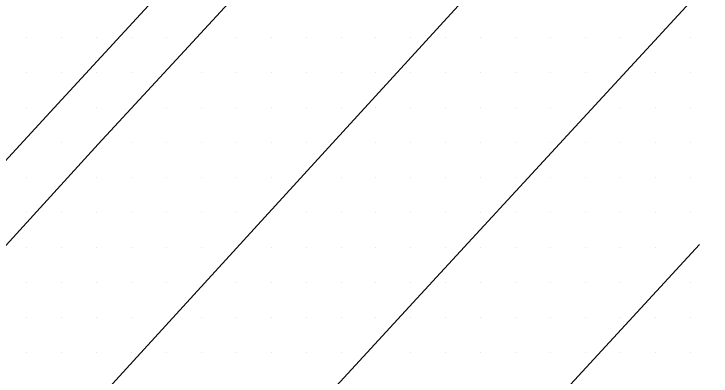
# Model space of a CAD drawing. Extents: x 1762120 to 1766775, y 709485 to 712965.
# Drawn here: x 1766140.36 to 1766190.22, y 709957.04 to 709982.94 of the extents above; entities that cross this region are included whole.
import ezdxf

# ---------------------------------------------------------------- set-up
doc = ezdxf.new("R2010")
doc.units = 0
doc.layers.add('Exist DTM Scan Elevation Point', color=7, linetype='Continuous')
doc.layers.add('Exist Roads EOT', color=7, linetype='Continuous')

msp = doc.modelspace()

# ---------------------------------------------------------------- linework, layer by layer
at = {"layer": 'Exist DTM Scan Elevation Point'}
for p, q in [((1766141.25, 709981.25), (1766141.25, 709981.25)), ((1766143.75, 709981.25), (1766143.75, 709981.25)), ((1766146.25, 709981.25), (1766146.25, 709981.25)), ((1766148.75, 709981.25), (1766148.75, 709981.25)), ((1766151.25, 709981.25), (1766151.25, 709981.25)), ((1766156.25, 709981.25), (1766156.25, 709981.25)), ((1766158.75, 709981.25), (1766158.75, 709981.25)), ((1766161.25, 709981.25), (1766161.25, 709981.25)), ((1766163.75, 709981.25), (1766163.75, 709981.25)), ((1766166.25, 709981.25), (1766166.25, 709981.25)), ((1766168.75, 709981.25), (1766168.75, 709981.25)), ((1766171.25, 709981.25), (1766171.25, 709981.25)), ((1766173.75, 709981.25), (1766173.75, 709981.25)), ((1766176.25, 709981.25), (1766176.25, 709981.25)), ((1766178.75, 709981.25), (1766178.75, 709981.25)), ((1766181.25, 709981.25), (1766181.25, 709981.25)), ((1766183.75, 709981.25), (1766183.75, 709981.25)), ((1766188.75, 709981.25), (1766188.75, 709981.25)), ((1766141.25, 709978.75), (1766141.25, 709978.75)), ((1766143.75, 709978.75), (1766143.75, 709978.75)), ((1766146.25, 709978.75), (1766146.25, 709978.75)), ((1766148.75, 709978.75), (1766148.75, 709978.75)), ((1766153.75, 709978.75), (1766153.75, 709978.75)), ((1766156.25, 709978.75), (1766156.25, 709978.75)), ((1766158.75, 709978.75), (1766158.75, 709978.75)), ((1766161.25, 709978.75), (1766161.25, 709978.75)), ((1766163.75, 709978.75), (1766163.75, 709978.75)), ((1766166.25, 709978.75), (1766166.25, 709978.75)), ((1766168.75, 709978.75), (1766168.75, 709978.75)), ((1766171.25, 709978.75), (1766171.25, 709978.75)), ((1766173.75, 709978.75), (1766173.75, 709978.75)), ((1766176.25, 709978.75), (1766176.25, 709978.75)), ((1766178.75, 709978.75), (1766178.75, 709978.75)), ((1766181.25, 709978.75), (1766181.25, 709978.75)), ((1766186.25, 709978.75), (1766186.25, 709978.75)), ((1766188.75, 709978.75), (1766188.75, 709978.75)), ((1766141.25, 709976.25), (1766141.25, 709976.25)), ((1766146.25, 709976.25), (1766146.25, 709976.25)), ((1766151.25, 709976.25), (1766151.25, 709976.25)), ((1766153.75, 709976.25), (1766153.75, 709976.25)), ((1766156.25, 709976.25), (1766156.25, 709976.25)), ((1766158.75, 709976.25), (1766158.75, 709976.25)), ((1766161.25, 709976.25), (1766161.25, 709976.25)), ((1766163.75, 709976.25), (1766163.75, 709976.25)), ((1766166.25, 709976.25), (1766166.25, 709976.25)), ((1766168.75, 709976.25), (1766168.75, 709976.25)), ((1766171.25, 709976.25), (1766171.25, 709976.25)), ((1766173.75, 709976.25), (1766173.75, 709976.25)), ((1766176.25, 709976.25), (1766176.25, 709976.25)), ((1766178.75, 709976.25), (1766178.75, 709976.25)), ((1766183.75, 709976.25), (1766183.75, 709976.25)), ((1766186.25, 709976.25), (1766186.25, 709976.25)), ((1766188.75, 709976.25), (1766188.75, 709976.25)), ((1766143.75, 709973.75), (1766143.75, 709973.75)), ((1766148.75, 709973.75), (1766148.75, 709973.75)), ((1766151.25, 709973.75), (1766151.25, 709973.75)), ((1766153.75, 709973.75), (1766153.75, 709973.75)), ((1766156.25, 709973.75), (1766156.25, 709973.75)), ((1766158.75, 709973.75), (1766158.75, 709973.75)), ((1766161.25, 709973.75), (1766161.25, 709973.75)), ((1766166.25, 709973.75), (1766166.25, 709973.75)), ((1766168.75, 709973.75), (1766168.75, 709973.75)), ((1766171.25, 709973.75), (1766171.25, 709973.75)), ((1766173.75, 709973.75), (1766173.75, 709973.75)), ((1766176.25, 709973.75), (1766176.25, 709973.75)), ((1766178.75, 709973.75), (1766178.75, 709973.75)), ((1766181.25, 709973.75), (1766181.25, 709973.75)), ((1766183.75, 709973.75), (1766183.75, 709973.75)), ((1766186.25, 709973.75), (1766186.25, 709973.75)), ((1766188.75, 709973.75), (1766188.75, 709973.75)), ((1766141.25, 709971.25), (1766141.25, 709971.25)), ((1766146.25, 709971.25), (1766146.25, 709971.25)), ((1766148.75, 709971.25), (1766148.75, 709971.25)), ((1766151.25, 709971.25), (1766151.25, 709971.25)), ((1766153.75, 709971.25), (1766153.75, 709971.25)), ((1766156.25, 709971.25), (1766156.25, 709971.25)), ((1766158.75, 709971.25), (1766158.75, 709971.25)), ((1766163.75, 709971.25), (1766163.75, 709971.25)), ((1766166.25, 709971.25), (1766166.25, 709971.25)), ((1766168.75, 709971.25), (1766168.75, 709971.25)), ((1766171.25, 709971.25), (1766171.25, 709971.25)), ((1766173.75, 709971.25), (1766173.75, 709971.25)), ((1766176.25, 709971.25), (1766176.25, 709971.25)), ((1766178.75, 709971.25), (1766178.75, 709971.25)), ((1766181.25, 709971.25), (1766181.25, 709971.25)), ((1766183.75, 709971.25), (1766183.75, 709971.25)), ((1766186.25, 709971.25), (1766186.25, 709971.25)), ((1766188.75, 709971.25), (1766188.75, 709971.25)), ((1766141.25, 709968.75), (1766141.25, 709968.75)), ((1766143.75, 709968.75), (1766143.75, 709968.75)), ((1766146.25, 709968.75), (1766146.25, 709968.75)), ((1766148.75, 709968.75), (1766148.75, 709968.75)), ((1766151.25, 709968.75), (1766151.25, 709968.75)), ((1766153.75, 709968.75), (1766153.75, 709968.75)), ((1766156.25, 709968.75), (1766156.25, 709968.75)), ((1766161.25, 709968.75), (1766161.25, 709968.75)), ((1766163.75, 709968.75), (1766163.75, 709968.75)), ((1766166.25, 709968.75), (1766166.25, 709968.75)), ((1766168.75, 709968.75), (1766168.75, 709968.75)), ((1766171.25, 709968.75), (1766171.25, 709968.75)), ((1766173.75, 709968.75), (1766173.75, 709968.75)), ((1766176.25, 709968.75), (1766176.25, 709968.75)), ((1766178.75, 709968.75), (1766178.75, 709968.75)), ((1766181.25, 709968.75), (1766181.25, 709968.75)), ((1766183.75, 709968.75), (1766183.75, 709968.75)), ((1766186.25, 709968.75), (1766186.25, 709968.75)), ((1766188.75, 709968.75), (1766188.75, 709968.75)), ((1766141.25, 709966.25), (1766141.25, 709966.25)), ((1766143.75, 709966.25), (1766143.75, 709966.25)), ((1766146.25, 709966.25), (1766146.25, 709966.25)), ((1766148.75, 709966.25), (1766148.75, 709966.25)), ((1766151.25, 709966.25), (1766151.25, 709966.25)), ((1766153.75, 709966.25), (1766153.75, 709966.25)), ((1766158.75, 709966.25), (1766158.75, 709966.25)), ((1766161.25, 709966.25), (1766161.25, 709966.25)), ((1766163.75, 709966.25), (1766163.75, 709966.25)), ((1766166.25, 709966.25), (1766166.25, 709966.25)), ((1766168.75, 709966.25), (1766168.75, 709966.25)), ((1766171.25, 709966.25), (1766171.25, 709966.25)), ((1766173.75, 709966.25), (1766173.75, 709966.25)), ((1766176.25, 709966.25), (1766176.25, 709966.25)), ((1766178.75, 709966.25), (1766178.75, 709966.25)), ((1766181.25, 709966.25), (1766181.25, 709966.25)), ((1766183.75, 709966.25), (1766183.75, 709966.25)), ((1766186.25, 709966.25), (1766186.25, 709966.25)), ((1766141.25, 709963.75), (1766141.25, 709963.75)), ((1766143.75, 709963.75), (1766143.75, 709963.75)), ((1766146.25, 709963.75), (1766146.25, 709963.75)), ((1766148.75, 709963.75), (1766148.75, 709963.75)), ((1766151.25, 709963.75), (1766151.25, 709963.75)), ((1766156.25, 709963.75), (1766156.25, 709963.75)), ((1766158.75, 709963.75), (1766158.75, 709963.75)), ((1766161.25, 709963.75), (1766161.25, 709963.75)), ((1766163.75, 709963.75), (1766163.75, 709963.75)), ((1766166.25, 709963.75), (1766166.25, 709963.75)), ((1766168.75, 709963.75), (1766168.75, 709963.75)), ((1766171.25, 709963.75), (1766171.25, 709963.75)), ((1766173.75, 709963.75), (1766173.75, 709963.75)), ((1766176.25, 709963.75), (1766176.25, 709963.75)), ((1766178.75, 709963.75), (1766178.75, 709963.75)), ((1766181.25, 709963.75), (1766181.25, 709963.75)), ((1766183.75, 709963.75), (1766183.75, 709963.75)), ((1766188.75, 709963.75), (1766188.75, 709963.75)), ((1766141.25, 709961.25), (1766141.25, 709961.25)), ((1766143.75, 709961.25), (1766143.75, 709961.25)), ((1766146.25, 709961.25), (1766146.25, 709961.25)), ((1766148.75, 709961.25), (1766148.75, 709961.25)), ((1766153.75, 709961.25), (1766153.75, 709961.25)), ((1766156.25, 709961.25), (1766156.25, 709961.25)), ((1766158.75, 709961.25), (1766158.75, 709961.25)), ((1766161.25, 709961.25), (1766161.25, 709961.25)), ((1766163.75, 709961.25), (1766163.75, 709961.25)), ((1766166.25, 709961.25), (1766166.25, 709961.25)), ((1766168.75, 709961.25), (1766168.75, 709961.25)), ((1766171.25, 709961.25), (1766171.25, 709961.25)), ((1766173.75, 709961.25), (1766173.75, 709961.25)), ((1766176.25, 709961.25), (1766176.25, 709961.25)), ((1766178.75, 709961.25), (1766178.75, 709961.25)), ((1766181.25, 709961.25), (1766181.25, 709961.25)), ((1766183.75, 709961.25), (1766183.75, 709961.25)), ((1766186.25, 709961.25), (1766186.25, 709961.25)), ((1766188.75, 709961.25), (1766188.75, 709961.25)), ((1766141.25, 709958.75), (1766141.25, 709958.75)), ((1766143.75, 709958.75), (1766143.75, 709958.75)), ((1766146.25, 709958.75), (1766146.25, 709958.75)), ((1766148.75, 709958.75), (1766148.75, 709958.75)), ((1766151.25, 709958.75), (1766151.25, 709958.75)), ((1766153.75, 709958.75), (1766153.75, 709958.75)), ((1766156.25, 709958.75), (1766156.25, 709958.75)), ((1766158.75, 709958.75), (1766158.75, 709958.75)), ((1766161.25, 709958.75), (1766161.25, 709958.75)), ((1766163.75, 709958.75), (1766163.75, 709958.75)), ((1766168.75, 709958.75), (1766168.75, 709958.75)), ((1766171.25, 709958.75), (1766171.25, 709958.75)), ((1766173.75, 709958.75), (1766173.75, 709958.75)), ((1766176.25, 709958.75), (1766176.25, 709958.75)), ((1766178.75, 709958.75), (1766178.75, 709958.75)), ((1766181.25, 709958.75), (1766181.25, 709958.75)), ((1766183.75, 709958.75), (1766183.75, 709958.75)), ((1766186.25, 709958.75), (1766186.25, 709958.75)), ((1766188.75, 709958.75), (1766188.75, 709958.75))]:
    msp.add_line(p, q, dxfattribs=at)
at = {"layer": 'Exist Roads EOT'}
for points in [[(1766108.539, 709938.502), (1766125.926, 709957.422), (1766142.957, 709975.905), (1766151.928, 709985.679), (1766162.143, 709996.905), (1766167.797, 710003.089), (1766169.072, 710003.835), (1766170.384, 710003.871), (1766171.238, 710003.534), (1766171.779, 710002.956), (1766171.875, 710002.234), (1766171.472, 710001.022), (1766170.721, 710000.084), (1766168.163, 709997.32), (1766161.417, 709989.928), (1766152.833, 709980.603), (1766146.37, 709973.624), (1766138.562, 709965.058), (1766123.1, 709948.275), (1766112.825, 709937.138)], [(1766202.193, 709998.391), (1766192.391, 709987.778), (1766169.166, 709962.594), (1766148.046, 709939.631), (1766134.448, 709925.027)], [(1766180.354, 709992.535), (1766162.624, 709973.13), (1766138.233, 709946.474), (1766123.845, 709931.126)], [(1766135.682, 709908.304), (1766155.483, 709929.604), (1766162.557, 709937.313), (1766189.396, 709966.445)]]:
    msp.add_lwpolyline(points, dxfattribs=at)

doc.saveas('drawing.dxf')
